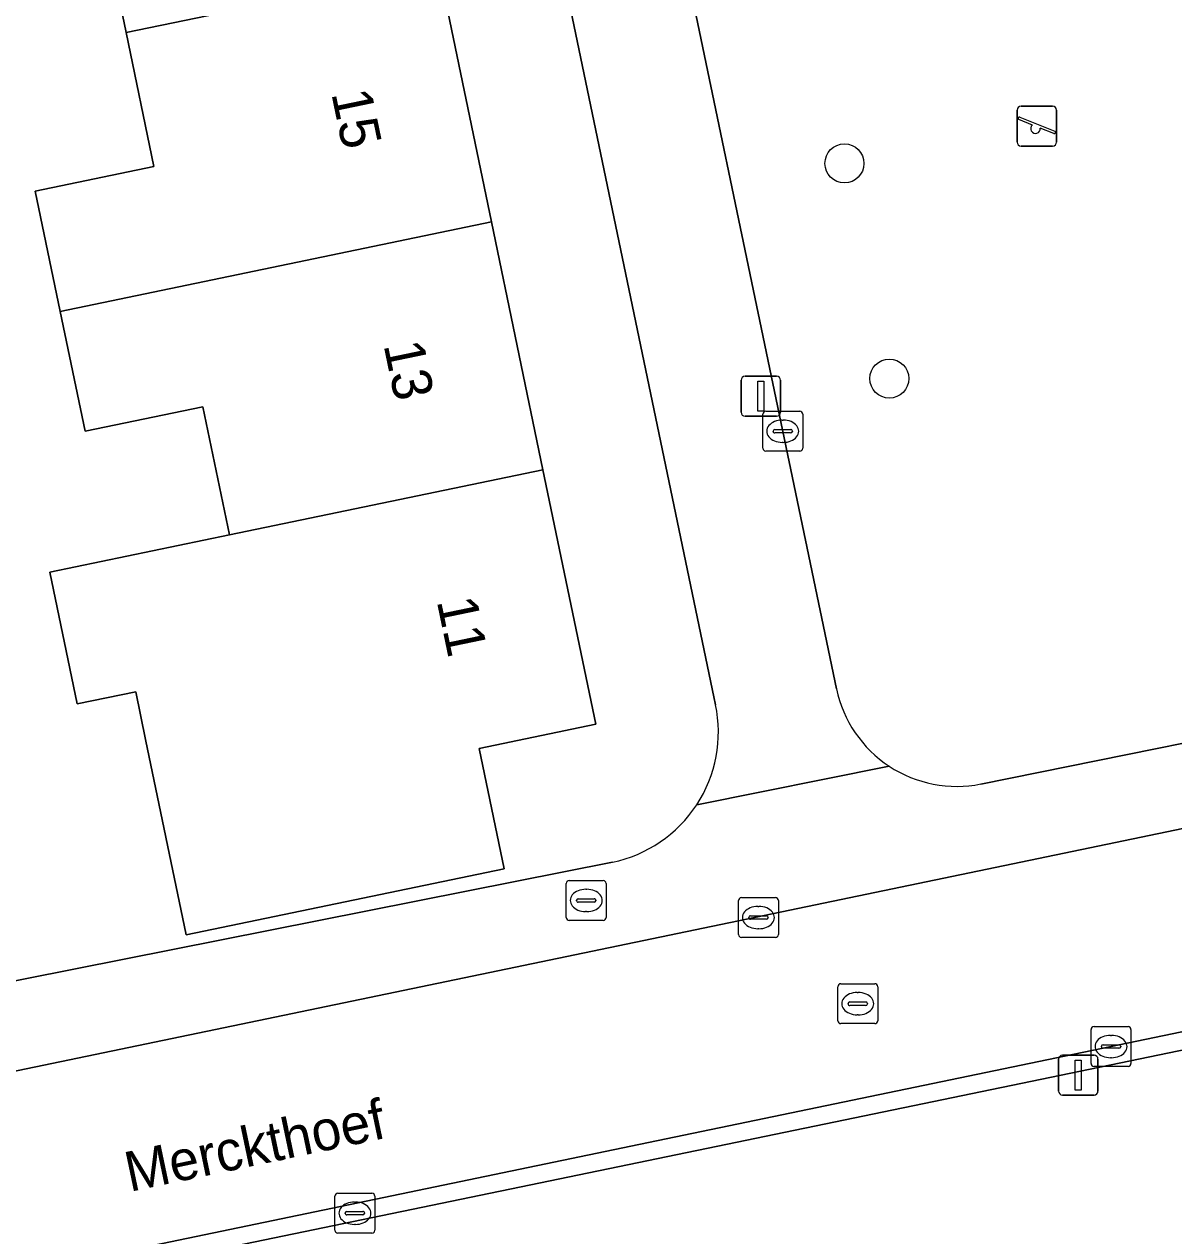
# Model space of a CAD drawing. Extents: x 162879 to 165540, y 384011 to 385181.
# Drawn here: x 164050.23 to 164079.05, y 384200.41 to 384230.78 of the extents above; entities that cross this region are included whole.
import ezdxf

# ---------------------------------------------------------------- set-up
doc = ezdxf.new("R2010")
doc.units = 0
for name, color, linetype in [('IMGEO_Boom', 7, 'Continuous'), ('IMGEO_Brandkraan', 7, 'Continuous'), ('IMGEO_Erf', 7, 'Continuous'), ('IMGEO_Groenvoorziening', 7, 'Continuous'), ('IMGEO_Kolk', 7, 'Continuous'), ('IMGEO_Lichtmast', 7, 'Continuous'), ('IMGEO_Openbare_ruimte_label', 7, 'Continuous'), ('IMGEO_Pand', 7, 'Continuous'), ('IMGEO_Pand_nummerreeks', 7, 'Continuous'), ('IMGEO_Rijbaan_lokaal_open', 7, 'Continuous'), ('IMGEO_Rioolput', 7, 'Continuous'), ('IMGEO_Speelvoorziening', 7, 'Continuous'), ('IMGEO_Voetpad_open', 7, 'Continuous')]:
    doc.layers.add(name, color=color, linetype=linetype)

msp = doc.modelspace()

# ---------------------------------------------------------------- linework, layer by layer
at = {"layer": 'IMGEO_Boom'}
for centre in [(164070.791, 384227.291), (164071.917, 384221.897)]:
    msp.add_circle(centre, 0.489, dxfattribs=at)
at = {"layer": 'IMGEO_Brandkraan'}
for p, q in [((164063.891, 384209.312), (164064.743, 384209.312)), ((164063.816, 384208.386), (164063.816, 384209.238)), ((164064.304, 384209.092), (164064.329, 384209.092)), ((164064.817, 384209.238), (164064.817, 384208.386)), ((164064.075, 384208.806), (164064.075, 384208.818)), ((164064.513, 384208.769), (164064.115, 384208.769)), ((164064.118, 384208.855), (164064.516, 384208.855)), ((164064.559, 384208.818), (164064.559, 384208.806)), ((164064.327, 384208.532), (164064.302, 384208.532)), ((164064.743, 384208.312), (164063.891, 384208.312))]:
    msp.add_line(p, q, dxfattribs=at)
for points in [[(164063.891, 384209.312), (164064.743, 384209.312)], [(164063.816, 384208.386), (164063.816, 384209.238)], [(164064.817, 384209.238), (164064.817, 384208.386)], [(164064.743, 384208.312), (164063.891, 384208.312)]]:
    msp.add_lwpolyline(points, dxfattribs=at)
for centre, radius, start, end in [((164063.893, 384209.236), 0.0765, 91.552, 178.448), ((164063.893, 384209.236), 0.0765, 91.552, 178.448), ((164064.741, 384209.236), 0.0765, 1.552, 88.448), ((164064.741, 384209.236), 0.0765, 1.552, 88.448), ((164064.115, 384208.815), 0.0403, 85.8775, 175.7526), ((164064.112, 384208.805), 0.0366, 178.938, 274.7102), ((164064.516, 384208.812), 0.043, 264.8664, 352.4533), ((164064.52, 384208.817), 0.0386, 1.7309, 96.639), ((164063.893, 384208.388), 0.0765, 181.552, 268.448), ((164063.893, 384208.388), 0.0765, 181.552, 268.448), ((164064.741, 384208.388), 0.0765, 271.552, 358.448), ((164064.741, 384208.388), 0.0765, 271.552, 358.448)]:
    msp.add_arc(centre, radius, start, end, dxfattribs=at)
for centre, major_axis, ratio, start_param, end_param in [((164064.303, 384208.812), (-0.387, 0.002), 0.722429, 4.712389, 7.853982), ((164064.328, 384208.812), (-0.39, 0.002), 0.717154, 1.570796, 4.712389)]:
    msp.add_ellipse(centre, major_axis=major_axis, ratio=ratio, start_param=start_param, end_param=end_param, dxfattribs=at)
at = {"layer": 'IMGEO_Erf'}
for points in [[(164059.675, 384241.888), (164055.725, 384241.01), (164056.381, 384237.847), (164059.318, 384238.457), (164060.619, 384232.192), (164061.942, 384225.823), (164063.233, 384219.606), (164064.558, 384213.229), (164061.636, 384212.622), (164062.262, 384209.608), (164054.286, 384207.951), (164053.269, 384212.847), (164053.021, 384214.043), (164051.553, 384213.738), (164050.867, 384217.043), (164055.369, 384217.976), (164054.701, 384221.19), (164051.752, 384220.578), (164051.128, 384223.581), (164050.502, 384226.597), (164053.476, 384227.215), (164052.779, 384230.571), (164052.118, 384233.754)], [(164067.56, 384213.721), (164062.005, 384240.357)], [(164052.118, 384233.754), (164049.202, 384233.149), (164048.922, 384234.494), (164047.844, 384239.376), (164039.508, 384237.731), (164040.168, 384234.53), (164041.861, 384234.874), (164043.137, 384228.582), (164038.195, 384227.579), (164038.695, 384225.317), (164041.619, 384225.91), (164042.456, 384221.783), (164043.264, 384217.802), (164040.34, 384217.209), (164042.081, 384208.2), (164045.976, 384209.014), (164046.584, 384206.117), (164064.975, 384209.771)]]:
    msp.add_lwpolyline(points, dxfattribs=at)
for centre, radius, start, end in [((164064.303, 384213.034), 3.328, 326.7599, 11.9043), ((164064.296, 384213.037), 3.335, 281.7421, 326.7946)]:
    msp.add_arc(centre, radius, start, end, dxfattribs=at)
at = {"layer": 'IMGEO_Groenvoorziening'}
for points in [[(164065.064, 384240.618), (164070.594, 384214.118)], [(164074.214, 384211.732), (164083.715, 384213.653)]]:
    msp.add_lwpolyline(points, dxfattribs=at)
msp.add_lwpolyline([(164151.264, 384223.068), (164151.207, 384224.522), (164151.782, 384230.115), (164144.063, 384233.478), (164143.197, 384222.298), (164142.818, 384218.333), (164141.152, 384217.855), (164120.789, 384213.646), (164115.149, 384212.48), (164021.738, 384193.17), (164000, 384188.678), (163994.239, 384187.487), (163984.24, 384197.653), (163961.899, 384220.601), (163959.515, 384218.234), (163957.137, 384215.862), (163991.655, 384179.863), (163992.185, 384181.427), (164150.97, 384213.664)], close=True, dxfattribs=at)
for centre, radius, start, end in [((164073.605, 384214.747), 3.076, 191.8018, 236.6086), ((164073.606, 384214.754), 3.082, 236.653, 281.3692)]:
    msp.add_arc(centre, radius, start, end, dxfattribs=at)
at = {"layer": 'IMGEO_Kolk'}
for p, q in [((164068.744, 384220.15), (164068.744, 384221.002)), ((164068.819, 384221.076), (164069.671, 384221.076)), ((164069.232, 384220.856), (164069.257, 384220.856)), ((164069.745, 384221.002), (164069.745, 384220.15)), ((164069.003, 384220.57), (164069.003, 384220.582)), ((164069.046, 384220.619), (164069.444, 384220.619)), ((164069.487, 384220.582), (164069.487, 384220.57)), ((164069.441, 384220.533), (164069.043, 384220.533)), ((164069.255, 384220.296), (164069.23, 384220.296)), ((164069.671, 384220.076), (164068.819, 384220.076)), ((164068.133, 384207.957), (164068.133, 384208.809)), ((164068.208, 384208.883), (164069.06, 384208.883)), ((164069.134, 384208.809), (164069.134, 384207.957)), ((164068.435, 384208.426), (164068.833, 384208.426)), ((164068.621, 384208.663), (164068.646, 384208.663)), ((164068.392, 384208.377), (164068.392, 384208.389)), ((164068.83, 384208.34), (164068.432, 384208.34)), ((164068.644, 384208.103), (164068.619, 384208.103)), ((164068.876, 384208.389), (164068.876, 384208.377)), ((164069.06, 384207.883), (164068.208, 384207.883)), ((164076.974, 384204.724), (164076.974, 384205.576)), ((164077.049, 384205.65), (164077.901, 384205.65)), ((164077.462, 384205.43), (164077.487, 384205.43)), ((164077.975, 384205.576), (164077.975, 384204.724)), ((164077.233, 384205.144), (164077.233, 384205.156)), ((164077.671, 384205.107), (164077.273, 384205.107)), ((164077.276, 384205.193), (164077.674, 384205.193)), ((164077.717, 384205.156), (164077.717, 384205.144)), ((164077.485, 384204.87), (164077.46, 384204.87)), ((164077.901, 384204.65), (164077.049, 384204.65)), ((164058.092, 384201.471), (164058.944, 384201.471)), ((164058.017, 384200.545), (164058.017, 384201.397)), ((164058.505, 384201.251), (164058.53, 384201.251)), ((164059.018, 384201.397), (164059.018, 384200.545)), ((164058.276, 384200.965), (164058.276, 384200.977)), ((164058.714, 384200.928), (164058.316, 384200.928)), ((164058.319, 384201.014), (164058.717, 384201.014)), ((164058.76, 384200.977), (164058.76, 384200.965)), ((164058.528, 384200.691), (164058.503, 384200.691)), ((164058.944, 384200.471), (164058.092, 384200.471))]:
    msp.add_line(p, q, dxfattribs=at)
for points in [[(164068.744, 384220.15), (164068.744, 384221.002)], [(164068.819, 384221.076), (164069.671, 384221.076)], [(164069.745, 384221.002), (164069.745, 384220.15)], [(164069.671, 384220.076), (164068.819, 384220.076)], [(164068.133, 384207.957), (164068.133, 384208.809)], [(164068.208, 384208.883), (164069.06, 384208.883)], [(164069.134, 384208.809), (164069.134, 384207.957)], [(164069.06, 384207.883), (164068.208, 384207.883)], [(164076.974, 384204.724), (164076.974, 384205.576)], [(164077.049, 384205.65), (164077.901, 384205.65)], [(164077.975, 384205.576), (164077.975, 384204.724)], [(164077.901, 384204.65), (164077.049, 384204.65)], [(164058.092, 384201.471), (164058.944, 384201.471)], [(164058.017, 384200.545), (164058.017, 384201.397)], [(164059.018, 384201.397), (164059.018, 384200.545)], [(164058.944, 384200.471), (164058.092, 384200.471)]]:
    msp.add_lwpolyline(points, dxfattribs=at)
for centre, radius, start, end in [((164068.821, 384221), 0.0765, 91.552, 178.448), ((164068.821, 384221), 0.0765, 91.552, 178.448), ((164069.669, 384221), 0.0765, 1.552, 88.448), ((164069.669, 384221), 0.0765, 1.552, 88.448), ((164069.043, 384220.579), 0.0403, 85.8775, 175.7526), ((164069.04, 384220.569), 0.0366, 178.938, 274.7102), ((164069.444, 384220.576), 0.043, 264.8664, 352.4533), ((164069.448, 384220.581), 0.0386, 1.7309, 96.639), ((164068.821, 384220.152), 0.0765, 181.552, 268.448), ((164068.821, 384220.152), 0.0765, 181.552, 268.448), ((164069.669, 384220.152), 0.0765, 271.552, 358.448), ((164069.669, 384220.152), 0.0765, 271.552, 358.448), ((164068.21, 384208.807), 0.0765, 91.552, 178.448), ((164068.21, 384208.807), 0.0765, 91.552, 178.448), ((164069.058, 384208.807), 0.0765, 1.552, 88.448), ((164069.058, 384208.807), 0.0765, 1.552, 88.448), ((164068.432, 384208.386), 0.0403, 85.8775, 175.7526), ((164068.837, 384208.388), 0.0386, 1.7309, 96.639), ((164068.429, 384208.376), 0.0366, 178.938, 274.7102), ((164068.833, 384208.383), 0.043, 264.8664, 352.4533), ((164068.21, 384207.959), 0.0765, 181.552, 268.448), ((164068.21, 384207.959), 0.0765, 181.552, 268.448), ((164069.058, 384207.959), 0.0765, 271.552, 358.448), ((164069.058, 384207.959), 0.0765, 271.552, 358.448), ((164077.051, 384205.574), 0.0765, 91.552, 178.448), ((164077.051, 384205.574), 0.0765, 91.552, 178.448), ((164077.899, 384205.574), 0.0765, 1.552, 88.448), ((164077.899, 384205.574), 0.0765, 1.552, 88.448), ((164077.273, 384205.153), 0.0403, 85.8775, 175.7526), ((164077.27, 384205.143), 0.0366, 178.938, 274.7102), ((164077.674, 384205.15), 0.043, 264.8664, 352.4533), ((164077.678, 384205.155), 0.0386, 1.7309, 96.639), ((164077.051, 384204.726), 0.0765, 181.552, 268.448), ((164077.051, 384204.726), 0.0765, 181.552, 268.448), ((164077.899, 384204.726), 0.0765, 271.552, 358.448), ((164077.899, 384204.726), 0.0765, 271.552, 358.448), ((164058.094, 384201.395), 0.0765, 91.552, 178.448), ((164058.094, 384201.395), 0.0765, 91.552, 178.448), ((164058.942, 384201.395), 0.0765, 1.552, 88.448), ((164058.942, 384201.395), 0.0765, 1.552, 88.448), ((164058.316, 384200.974), 0.0403, 85.8775, 175.7526), ((164058.313, 384200.964), 0.0366, 178.938, 274.7102), ((164058.717, 384200.971), 0.043, 264.8664, 352.4533), ((164058.721, 384200.976), 0.0386, 1.7309, 96.639), ((164058.094, 384200.547), 0.0765, 181.552, 268.448), ((164058.094, 384200.547), 0.0765, 181.552, 268.448), ((164058.942, 384200.547), 0.0765, 271.552, 358.448), ((164058.942, 384200.547), 0.0765, 271.552, 358.448)]:
    msp.add_arc(centre, radius, start, end, dxfattribs=at)
for centre, major_axis, ratio, start_param, end_param in [((164069.231, 384220.576), (-0.387, 0.002), 0.722429, 4.712389, 7.853982), ((164069.256, 384220.576), (-0.39, 0.002), 0.717154, 1.570796, 4.712389), ((164068.62, 384208.383), (-0.387, 0.002), 0.722429, 4.712389, 7.853982), ((164068.645, 384208.383), (-0.39, 0.002), 0.717154, 1.570796, 4.712389), ((164077.461, 384205.15), (-0.387, 0.002), 0.722429, 4.712389, 7.853982), ((164077.486, 384205.15), (-0.39, 0.002), 0.717154, 1.570796, 4.712389), ((164058.504, 384200.971), (-0.387, 0.002), 0.722429, 4.712389, 7.853982), ((164058.529, 384200.971), (-0.39, 0.002), 0.717154, 1.570796, 4.712389)]:
    msp.add_ellipse(centre, major_axis=major_axis, ratio=ratio, start_param=start_param, end_param=end_param, dxfattribs=at)
at = {"layer": 'IMGEO_Lichtmast'}
for p, q in [((164068.199, 384221.054), (164068.199, 384221.854)), ((164068.199, 384221.854), (164068.199, 384221.054)), ((164068.299, 384221.954), (164069.089, 384221.954)), ((164069.089, 384221.954), (164068.299, 384221.954)), ((164069.189, 384221.854), (164069.189, 384221.054)), ((164069.189, 384221.054), (164069.189, 384221.854)), ((164069.089, 384220.954), (164068.299, 384220.954)), ((164068.299, 384220.954), (164069.089, 384220.954)), ((164076.158, 384204.033), (164076.158, 384204.833)), ((164076.158, 384204.833), (164076.158, 384204.033)), ((164076.258, 384204.933), (164077.048, 384204.933)), ((164077.048, 384204.933), (164076.258, 384204.933)), ((164077.148, 384204.833), (164077.148, 384204.033)), ((164077.148, 384204.033), (164077.148, 384204.833)), ((164077.048, 384203.933), (164076.258, 384203.933)), ((164076.258, 384203.933), (164077.048, 384203.933))]:
    msp.add_line(p, q, dxfattribs=at)
for points in [[(164068.619, 384221.829), (164068.769, 384221.829), (164068.769, 384221.079), (164068.619, 384221.079), (164068.619, 384221.829)], [(164076.578, 384204.808), (164076.728, 384204.808), (164076.728, 384204.058), (164076.578, 384204.058), (164076.578, 384204.808)]]:
    msp.add_lwpolyline(points, dxfattribs=at)
for centre, start, end in [((164068.299, 384221.854), 90, 180), ((164068.299, 384221.854), 90, 180), ((164069.089, 384221.854), 0, 90), ((164069.089, 384221.854), 360, 90), ((164068.299, 384221.054), 180, 270), ((164068.299, 384221.054), 180, 270), ((164069.089, 384221.054), 270, 0), ((164069.089, 384221.054), 270, 0), ((164076.258, 384204.833), 90, 180), ((164076.258, 384204.833), 90, 180), ((164077.048, 384204.833), 0, 90), ((164077.048, 384204.833), 360, 90), ((164076.258, 384204.033), 180, 270), ((164076.258, 384204.033), 180, 270), ((164077.048, 384204.033), 270, 0), ((164077.048, 384204.033), 270, 0)]:
    msp.add_arc(centre, 0.1, start, end, dxfattribs=at)
at = {"layer": 'IMGEO_Pand'}
for points in [[(164060.619, 384232.192), (164059.318, 384238.457), (164056.381, 384237.847), (164055.725, 384241.01), (164047.844, 384239.376), (164048.922, 384234.494), (164049.202, 384233.149), (164052.118, 384233.754), (164052.779, 384230.571)], [(164060.619, 384232.192), (164052.779, 384230.571), (164053.476, 384227.215), (164050.502, 384226.597), (164051.128, 384223.581), (164061.942, 384225.823)], [(164061.942, 384225.823), (164051.128, 384223.581), (164051.752, 384220.578), (164054.701, 384221.19), (164055.369, 384217.976), (164063.233, 384219.606)], [(164063.233, 384219.606), (164055.369, 384217.976), (164050.867, 384217.043), (164051.553, 384213.738), (164053.021, 384214.043), (164053.269, 384212.847), (164054.286, 384207.951), (164062.262, 384209.608), (164061.636, 384212.622), (164064.558, 384213.229)]]:
    msp.add_lwpolyline(points, close=True, dxfattribs=at)
at = {"layer": 'IMGEO_Rijbaan_lokaal_open'}
for points in [[(163994.44, 384194.894), (163985.824, 384203.771), (163983.165, 384206.511), (163965.842, 384224.417), (163962.145, 384220.88), (163994.317, 384187.915), (164000, 384189.057), (164065.439, 384202.652), (164115.052, 384212.95)], [(164087.037, 384212.228), (164041.457, 384202.763), (164035.631, 384201.554), (164034.909, 384201.404), (164003.053, 384194.788), (164000, 384194.155), (163998.457, 384193.852)]]:
    msp.add_lwpolyline(points, dxfattribs=at)
at = {"layer": 'IMGEO_Rioolput'}
for p, q in [((164070.624, 384205.798), (164070.624, 384206.65)), ((164070.699, 384206.724), (164071.551, 384206.724)), ((164071.625, 384206.65), (164071.625, 384205.798)), ((164071.112, 384206.504), (164071.137, 384206.504)), ((164070.883, 384206.218), (164070.883, 384206.23)), ((164071.321, 384206.181), (164070.923, 384206.181)), ((164070.926, 384206.267), (164071.324, 384206.267)), ((164071.367, 384206.23), (164071.367, 384206.218)), ((164071.551, 384205.724), (164070.699, 384205.724)), ((164071.135, 384205.944), (164071.11, 384205.944))]:
    msp.add_line(p, q, dxfattribs=at)
for points in [[(164070.624, 384205.798), (164070.624, 384206.65)], [(164070.699, 384206.724), (164071.551, 384206.724)], [(164071.625, 384206.65), (164071.625, 384205.798)], [(164071.551, 384205.724), (164070.699, 384205.724)]]:
    msp.add_lwpolyline(points, dxfattribs=at)
for centre, radius, start, end in [((164070.701, 384206.648), 0.0765, 91.552, 178.448), ((164070.701, 384206.648), 0.0765, 91.552, 178.448), ((164071.549, 384206.648), 0.0765, 1.552, 88.448), ((164071.549, 384206.648), 0.0765, 1.552, 88.448), ((164070.923, 384206.227), 0.0403, 85.8775, 175.7526), ((164070.92, 384206.217), 0.0366, 178.938, 274.7102), ((164071.324, 384206.224), 0.043, 264.8664, 352.4533), ((164071.328, 384206.229), 0.0386, 1.7309, 96.639), ((164070.701, 384205.8), 0.0765, 181.552, 268.448), ((164070.701, 384205.8), 0.0765, 181.552, 268.448), ((164071.549, 384205.8), 0.0765, 271.552, 358.448), ((164071.549, 384205.8), 0.0765, 271.552, 358.448)]:
    msp.add_arc(centre, radius, start, end, dxfattribs=at)
for centre, major_axis, ratio, start_param, end_param in [((164071.111, 384206.224), (-0.387, 0.002), 0.722429, 4.712389, 7.853982), ((164071.136, 384206.224), (-0.39, 0.002), 0.717154, 1.570796, 4.712389)]:
    msp.add_ellipse(centre, major_axis=major_axis, ratio=ratio, start_param=start_param, end_param=end_param, dxfattribs=at)
at = {"layer": 'IMGEO_Speelvoorziening'}
for p, q in [((164075.119, 384227.826), (164075.119, 384228.626)), ((164075.119, 384228.626), (164075.119, 384227.826)), ((164075.188, 384228.451), (164076.064, 384228.098)), ((164075.219, 384228.726), (164076.009, 384228.726)), ((164076.009, 384228.726), (164075.219, 384228.726)), ((164076.109, 384228.626), (164076.109, 384227.826)), ((164076.109, 384227.826), (164076.109, 384228.626)), ((164075.502, 384228.254), (164075.163, 384228.391)), ((164076.04, 384228.038), (164075.7, 384228.175)), ((164076.009, 384227.726), (164075.219, 384227.726)), ((164075.219, 384227.726), (164076.009, 384227.726))]:
    msp.add_line(p, q, dxfattribs=at)
for centre, radius, start, end in [((164075.219, 384228.626), 0.1, 90, 180), ((164075.219, 384228.626), 0.1, 90, 180), ((164075.176, 384228.421), 0.0327, 68.078, 248.078), ((164076.009, 384228.626), 0.1, 0, 90), ((164076.009, 384228.626), 0.1, 360, 90), ((164075.581, 384228.164), 0.12, 130.9928, 5.1632), ((164076.052, 384228.068), 0.0327, 248.078, 68.078), ((164075.219, 384227.826), 0.1, 180, 270), ((164075.219, 384227.826), 0.1, 180, 270), ((164076.009, 384227.826), 0.1, 270, 0), ((164076.009, 384227.826), 0.1, 270, 0)]:
    msp.add_arc(centre, radius, start, end, dxfattribs=at)
at = {"layer": 'IMGEO_Voetpad_open'}
for points in [[(164070.594, 384214.118), (164065.064, 384240.618), (164064.991, 384240.969), (164065.316, 384242.317), (164065.926, 384243.045), (164068.089, 384245.625), (164072.655, 384250), (164080.9, 384257.899), (164081.379, 384258.358), (164087.696, 384264.604), (164105.502, 384282.156)], [(164094.306, 384275.362), (164068.383, 384250), (164063.201, 384244.93), (164061.9, 384242.942), (164062.005, 384240.357), (164067.56, 384213.721)], [(164083.715, 384213.653), (164074.214, 384211.732)], [(164034.909, 384201.404), (164035.631, 384201.554), (164035.534, 384202.034), (164041.36, 384203.241), (164041.457, 384202.763), (164087.037, 384212.228)], [(164067.087, 384211.21), (164071.912, 384212.179)], [(164071.912, 384212.179), (164067.087, 384211.21)], [(164064.975, 384209.771), (164046.584, 384206.117), (164042.602, 384205.282), (164041.964, 384207.981), (164041.92, 384208.166), (164040.268, 384207.587), (164035.326, 384206.609), (164001.432, 384199.492), (164001.949, 384196.619), (164000, 384196.214), (163999.82, 384196.177), (163998.128, 384195.926)]]:
    msp.add_lwpolyline(points, dxfattribs=at)
msp.add_lwpolyline([(164115.149, 384212.48), (164115.052, 384212.95), (164065.439, 384202.652), (164000, 384189.057), (163994.317, 384187.915), (163962.145, 384220.88), (163961.899, 384220.601), (163984.24, 384197.653), (163994.239, 384187.487), (164000, 384188.678), (164021.738, 384193.17)], close=True, dxfattribs=at)
for centre, radius, start, end in [((164073.605, 384214.747), 3.076, 191.8018, 236.6086), ((164064.303, 384213.034), 3.328, 326.7599, 11.9043), ((164073.606, 384214.754), 3.082, 236.653, 281.3692), ((164064.296, 384213.037), 3.335, 281.7421, 326.7946)]:
    msp.add_arc(centre, radius, start, end, dxfattribs=at)

# ---------------------------------------------------------------- texts
at = {"layer": 'IMGEO_Openbare_ruimte_label'}
msp.add_text('Merckthoef', height=1, rotation=11.8946, dxfattribs=at).set_placement((164052.869, 384201.503))
at = {"layer": 'IMGEO_Pand_nummerreeks'}
for s, rotation, p in [('15', 281.7338, (164057.923, 384229.05)), ('13', 281.7338, (164059.233, 384222.743)), ('11', 281.734, (164060.566, 384216.324))]:
    msp.add_text(s, height=1, rotation=rotation, dxfattribs=at).set_placement(p)

doc.saveas('drawing.dxf')
